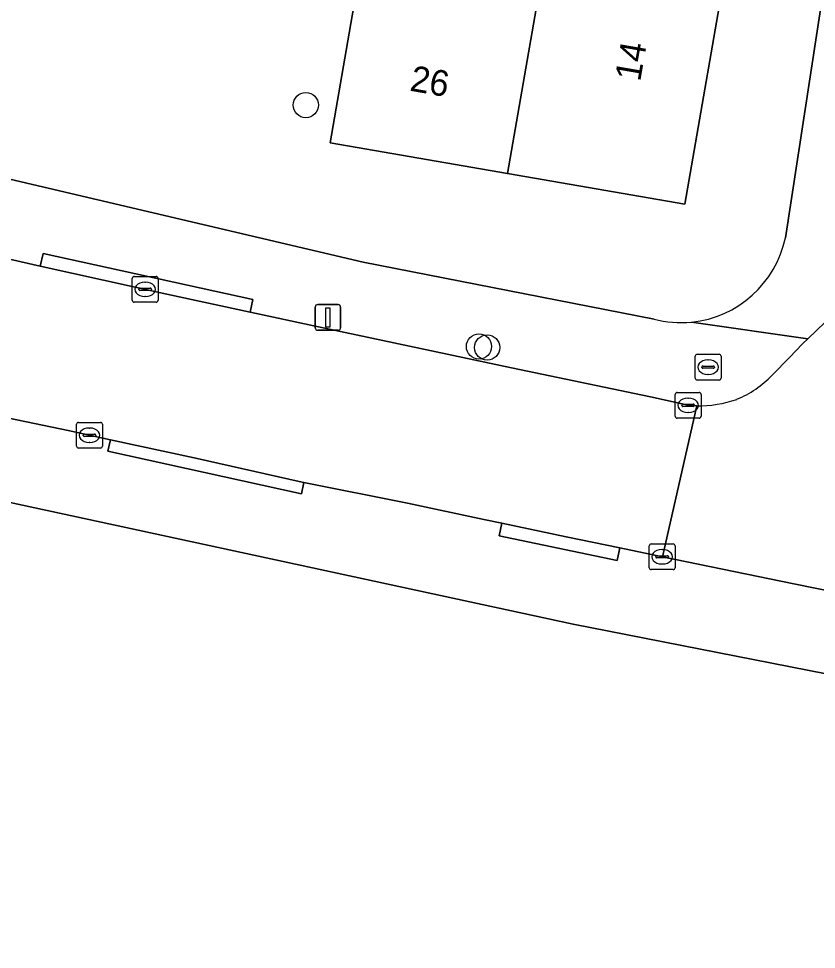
# Model space of a CAD drawing. Extents: x 161483 to 162250, y 379484 to 380833.
# Drawn here: x 162030.02 to 162061.02, y 380357.77 to 380393.94 of the extents above; entities that cross this region are included whole.
import ezdxf

# ---------------------------------------------------------------- set-up
doc = ezdxf.new("R2010")
doc.units = 0
for name, color, linetype in [('IMGEO_Boom', 7, 'Continuous'), ('IMGEO_Brandkraan', 7, 'Continuous'), ('IMGEO_Erf', 7, 'Continuous'), ('IMGEO_Kolk', 7, 'Continuous'), ('IMGEO_Lichtmast', 7, 'Continuous'), ('IMGEO_Pand', 7, 'Continuous'), ('IMGEO_Pand_nummerreeks', 7, 'Continuous'), ('IMGEO_Rijbaan_lokaal_open', 7, 'Continuous'), ('IMGEO_Voetpad_open', 7, 'Continuous')]:
    doc.layers.add(name, color=color, linetype=linetype)

msp = doc.modelspace()

# ---------------------------------------------------------------- linework, layer by layer
at = {"layer": 'IMGEO_Boom'}
for centre in [(162041.181, 380390.581), (162047.909, 380381.201), (162048.227, 380381.16)]:
    msp.add_circle(centre, 0.489, dxfattribs=at)
at = {"layer": 'IMGEO_Brandkraan'}
for p, q in [((162056.314, 380379.97), (162056.314, 380380.822)), ((162056.389, 380380.896), (162057.241, 380380.896)), ((162057.315, 380380.822), (162057.315, 380379.97)), ((162056.573, 380380.39), (162056.573, 380380.402)), ((162056.616, 380380.439), (162057.014, 380380.439)), ((162056.802, 380380.676), (162056.827, 380380.676)), ((162057.057, 380380.402), (162057.057, 380380.39)), ((162057.011, 380380.353), (162056.613, 380380.353)), ((162056.825, 380380.116), (162056.8, 380380.116)), ((162057.241, 380379.896), (162056.389, 380379.896))]:
    msp.add_line(p, q, dxfattribs=at)
for points in [[(162056.314, 380379.97), (162056.314, 380380.822)], [(162056.389, 380380.896), (162057.241, 380380.896)], [(162057.315, 380380.822), (162057.315, 380379.97)], [(162057.241, 380379.896), (162056.389, 380379.896)]]:
    msp.add_lwpolyline(points, dxfattribs=at)
for centre, radius, start, end in [((162056.391, 380380.82), 0.0765, 91.552, 178.448), ((162056.391, 380380.82), 0.0765, 91.552, 178.448), ((162057.239, 380380.82), 0.0765, 1.552, 88.448), ((162057.239, 380380.82), 0.0765, 1.552, 88.448), ((162056.613, 380380.399), 0.0403, 85.8775, 175.7526), ((162056.61, 380380.389), 0.0366, 178.938, 274.7102), ((162057.014, 380380.396), 0.043, 264.8664, 352.4533), ((162057.018, 380380.401), 0.0386, 1.7309, 96.639), ((162056.391, 380379.972), 0.0765, 181.552, 268.448), ((162056.391, 380379.972), 0.0765, 181.552, 268.448), ((162057.239, 380379.972), 0.0765, 271.552, 358.448), ((162057.239, 380379.972), 0.0765, 271.552, 358.448)]:
    msp.add_arc(centre, radius, start, end, dxfattribs=at)
for centre, major_axis, ratio, start_param, end_param in [((162056.801, 380380.396), (-0.387, 0.002), 0.722429, 4.712389, 7.853982), ((162056.826, 380380.396), (-0.39, 0.002), 0.717154, 1.570796, 4.712389)]:
    msp.add_ellipse(centre, major_axis=major_axis, ratio=ratio, start_param=start_param, end_param=end_param, dxfattribs=at)
at = {"layer": 'IMGEO_Erf'}
for points in [[(162078.957, 380365.04), (162051.567, 380370.414), (162025.006, 380376.148), (162000, 380382.025), (161995.099, 380383.252), (161959.315, 380392.214), (161910.21, 380403.651), (161910.18, 380403.657), (161870.617, 380411.917), (161833.133, 380419.277), (161827.383, 380420.325), (161803.575, 380424.662), (161764.511, 380431.266), (161690.732, 380442.772), (161684.352, 380443.733), (161658.891, 380447.568)], [(162059.815, 380385.425), (162063.237, 380407.751), (162064.494, 380415.945)], [(161997.399, 380395.311), (162000, 380394.69), (162043.415, 380384.478), (162054.712, 380382.262)]]:
    msp.add_lwpolyline(points, dxfattribs=at)
msp.add_lwpolyline([(162047.477, 380400.924), (162047.052, 380398.468), (162050.736, 380397.83), (162054.273, 380397.217), (162054.716, 380399.772), (162057.819, 380399.234), (162057.379, 380396.698), (162057.652, 380396.798), (162055.908, 380386.73), (162049.018, 380387.924), (162042.123, 380389.118), (162042.976, 380394.045), (162044.317, 380401.471)], close=True, dxfattribs=at)
for centre, radius, start, end in [((162055.757, 380386.274), 4.146, 275.6385, 348.1814), ((162055.759, 380386.291), 4.163, 255.4354, 275.5862)]:
    msp.add_arc(centre, radius, start, end, dxfattribs=at)
at = {"layer": 'IMGEO_Kolk'}
for p, q in [((162034.437, 380382.995), (162034.437, 380383.847)), ((162034.512, 380383.921), (162035.364, 380383.921)), ((162034.925, 380383.701), (162034.95, 380383.701)), ((162035.438, 380383.847), (162035.438, 380382.995)), ((162034.696, 380383.415), (162034.696, 380383.427)), ((162035.134, 380383.378), (162034.736, 380383.378)), ((162034.739, 380383.464), (162035.137, 380383.464)), ((162035.18, 380383.427), (162035.18, 380383.415)), ((162035.364, 380382.921), (162034.512, 380382.921)), ((162034.948, 380383.141), (162034.923, 380383.141)), ((162055.538, 380378.488), (162055.538, 380379.34)), ((162055.613, 380379.414), (162056.465, 380379.414)), ((162056.539, 380379.34), (162056.539, 380378.488)), ((162055.84, 380378.957), (162056.238, 380378.957)), ((162056.026, 380379.194), (162056.051, 380379.194)), ((162055.797, 380378.908), (162055.797, 380378.92)), ((162056.235, 380378.871), (162055.837, 380378.871)), ((162056.049, 380378.634), (162056.024, 380378.634)), ((162056.281, 380378.92), (162056.281, 380378.908)), ((162032.349, 380378.252), (162033.201, 380378.252)), ((162056.465, 380378.414), (162055.613, 380378.414)), ((162032.274, 380377.326), (162032.274, 380378.178)), ((162032.762, 380378.032), (162032.787, 380378.032)), ((162033.275, 380378.178), (162033.275, 380377.326)), ((162032.533, 380377.746), (162032.533, 380377.758)), ((162032.971, 380377.709), (162032.573, 380377.709)), ((162032.576, 380377.795), (162032.974, 380377.795)), ((162033.017, 380377.758), (162033.017, 380377.746)), ((162033.201, 380377.252), (162032.349, 380377.252)), ((162032.785, 380377.472), (162032.76, 380377.472)), ((162054.601, 380373.528), (162055.453, 380373.528)), ((162054.526, 380372.602), (162054.526, 380373.454)), ((162055.014, 380373.308), (162055.039, 380373.308)), ((162055.527, 380373.454), (162055.527, 380372.602)), ((162054.785, 380373.022), (162054.785, 380373.034)), ((162055.223, 380372.985), (162054.825, 380372.985)), ((162054.828, 380373.071), (162055.226, 380373.071)), ((162055.269, 380373.034), (162055.269, 380373.022)), ((162055.453, 380372.528), (162054.601, 380372.528)), ((162055.037, 380372.748), (162055.012, 380372.748))]:
    msp.add_line(p, q, dxfattribs=at)
for points in [[(162034.437, 380382.995), (162034.437, 380383.847)], [(162034.512, 380383.921), (162035.364, 380383.921)], [(162035.438, 380383.847), (162035.438, 380382.995)], [(162035.364, 380382.921), (162034.512, 380382.921)], [(162055.538, 380378.488), (162055.538, 380379.34)], [(162055.613, 380379.414), (162056.465, 380379.414)], [(162056.539, 380379.34), (162056.539, 380378.488)], [(162032.349, 380378.252), (162033.201, 380378.252)], [(162056.465, 380378.414), (162055.613, 380378.414)], [(162032.274, 380377.326), (162032.274, 380378.178)], [(162033.275, 380378.178), (162033.275, 380377.326)], [(162033.201, 380377.252), (162032.349, 380377.252)], [(162054.601, 380373.528), (162055.453, 380373.528)], [(162054.526, 380372.602), (162054.526, 380373.454)], [(162055.527, 380373.454), (162055.527, 380372.602)], [(162055.453, 380372.528), (162054.601, 380372.528)]]:
    msp.add_lwpolyline(points, dxfattribs=at)
for centre, radius, start, end in [((162034.514, 380383.845), 0.0765, 91.552, 178.448), ((162034.514, 380383.845), 0.0765, 91.552, 178.448), ((162035.362, 380383.845), 0.0765, 1.552, 88.448), ((162035.362, 380383.845), 0.0765, 1.552, 88.448), ((162034.736, 380383.424), 0.0403, 85.8775, 175.7526), ((162034.733, 380383.414), 0.0366, 178.938, 274.7102), ((162035.137, 380383.421), 0.043, 264.8664, 352.4533), ((162035.141, 380383.426), 0.0386, 1.7309, 96.639), ((162034.514, 380382.997), 0.0765, 181.552, 268.448), ((162034.514, 380382.997), 0.0765, 181.552, 268.448), ((162035.362, 380382.997), 0.0765, 271.552, 358.448), ((162035.362, 380382.997), 0.0765, 271.552, 358.448), ((162055.615, 380379.338), 0.0765, 91.552, 178.448), ((162055.615, 380379.338), 0.0765, 91.552, 178.448), ((162056.463, 380379.338), 0.0765, 1.552, 88.448), ((162056.463, 380379.338), 0.0765, 1.552, 88.448), ((162055.837, 380378.917), 0.0403, 85.8775, 175.7526), ((162056.242, 380378.919), 0.0386, 1.7309, 96.639), ((162055.834, 380378.907), 0.0366, 178.938, 274.7102), ((162056.238, 380378.914), 0.043, 264.8664, 352.4533), ((162032.351, 380378.176), 0.0765, 91.552, 178.448), ((162032.351, 380378.176), 0.0765, 91.552, 178.448), ((162033.199, 380378.176), 0.0765, 1.552, 88.448), ((162033.199, 380378.176), 0.0765, 1.552, 88.448), ((162055.615, 380378.49), 0.0765, 181.552, 268.448), ((162055.615, 380378.49), 0.0765, 181.552, 268.448), ((162056.463, 380378.49), 0.0765, 271.552, 358.448), ((162056.463, 380378.49), 0.0765, 271.552, 358.448), ((162032.573, 380377.755), 0.0403, 85.8775, 175.7526), ((162032.57, 380377.745), 0.0366, 178.938, 274.7102), ((162032.974, 380377.752), 0.043, 264.8664, 352.4533), ((162032.978, 380377.757), 0.0386, 1.7309, 96.639), ((162032.351, 380377.328), 0.0765, 181.552, 268.448), ((162032.351, 380377.328), 0.0765, 181.552, 268.448), ((162033.199, 380377.328), 0.0765, 271.552, 358.448), ((162033.199, 380377.328), 0.0765, 271.552, 358.448), ((162054.603, 380373.452), 0.0765, 91.552, 178.448), ((162054.603, 380373.452), 0.0765, 91.552, 178.448), ((162055.451, 380373.452), 0.0765, 1.552, 88.448), ((162055.451, 380373.452), 0.0765, 1.552, 88.448), ((162054.825, 380373.031), 0.0403, 85.8775, 175.7526), ((162054.822, 380373.021), 0.0366, 178.938, 274.7102), ((162055.226, 380373.028), 0.043, 264.8664, 352.4533), ((162055.23, 380373.033), 0.0386, 1.7309, 96.639), ((162054.603, 380372.604), 0.0765, 181.552, 268.448), ((162054.603, 380372.604), 0.0765, 181.552, 268.448), ((162055.451, 380372.604), 0.0765, 271.552, 358.448), ((162055.451, 380372.604), 0.0765, 271.552, 358.448)]:
    msp.add_arc(centre, radius, start, end, dxfattribs=at)
for centre, major_axis, ratio, start_param, end_param in [((162034.924, 380383.421), (-0.387, 0.002), 0.722429, 4.712389, 7.853982), ((162034.949, 380383.421), (-0.39, 0.002), 0.717154, 1.570796, 4.712389), ((162056.025, 380378.914), (-0.387, 0.002), 0.722429, 4.712389, 7.853982), ((162056.05, 380378.914), (-0.39, 0.002), 0.717154, 1.570796, 4.712389), ((162032.761, 380377.752), (-0.387, 0.002), 0.722429, 4.712389, 7.853982), ((162032.786, 380377.752), (-0.39, 0.002), 0.717154, 1.570796, 4.712389), ((162055.013, 380373.028), (-0.387, 0.002), 0.722429, 4.712389, 7.853982), ((162055.038, 380373.028), (-0.39, 0.002), 0.717154, 1.570796, 4.712389)]:
    msp.add_ellipse(centre, major_axis=major_axis, ratio=ratio, start_param=start_param, end_param=end_param, dxfattribs=at)
at = {"layer": 'IMGEO_Lichtmast'}
for p, q in [((162041.544, 380381.931), (162041.544, 380382.731)), ((162041.544, 380382.731), (162041.544, 380381.931)), ((162041.644, 380382.831), (162042.434, 380382.831)), ((162042.434, 380382.831), (162041.644, 380382.831)), ((162042.534, 380382.731), (162042.534, 380381.931)), ((162042.534, 380381.931), (162042.534, 380382.731)), ((162042.434, 380381.831), (162041.644, 380381.831)), ((162041.644, 380381.831), (162042.434, 380381.831))]:
    msp.add_line(p, q, dxfattribs=at)
msp.add_lwpolyline([(162041.964, 380382.706), (162042.114, 380382.706), (162042.114, 380381.956), (162041.964, 380381.956), (162041.964, 380382.706)], dxfattribs=at)
for centre, start, end in [((162041.644, 380382.731), 90, 180), ((162041.644, 380382.731), 90, 180), ((162042.434, 380382.731), 0, 90), ((162042.434, 380382.731), 360, 90), ((162041.644, 380381.931), 180, 270), ((162041.644, 380381.931), 180, 270), ((162042.434, 380381.931), 270, 0), ((162042.434, 380381.931), 270, 0)]:
    msp.add_arc(centre, 0.1, start, end, dxfattribs=at)
at = {"layer": 'IMGEO_Pand'}
for points in [[(162050.736, 380397.83), (162047.052, 380398.468), (162047.477, 380400.924), (162044.317, 380401.471), (162042.976, 380394.045), (162042.123, 380389.118), (162049.018, 380387.924)], [(162050.736, 380397.83), (162049.018, 380387.924), (162055.908, 380386.73), (162057.652, 380396.798), (162057.379, 380396.698), (162057.819, 380399.234), (162054.716, 380399.772), (162054.273, 380397.217)]]:
    msp.add_lwpolyline(points, close=True, dxfattribs=at)
at = {"layer": 'IMGEO_Rijbaan_lokaal_open'}
for points in [[(162028.321, 380378.69), (162031.94, 380377.933), (162033.585, 380377.579), (162036.838, 380376.878), (162041.037, 380375.932), (162041.104, 380375.919), (162045.126, 380375.116), (162048.095, 380374.479), (162048.794, 380374.332), (162051.303, 380373.802), (162053.385, 380373.371), (162055.046, 380373.026), (162056.369, 380378.897), (162056.035, 380378.914), (162054.575, 380379.243), (162049.177, 380380.368), (162041.67, 380381.97), (162039.015, 380382.54), (162035.782, 380383.235), (162030.861, 380384.328), (162029.194, 380384.698)], [(162061.358, 380382.14), (162060.684, 380381.502), (162060.48, 380381.31), (162059.97, 380380.777), (162059.299, 380380.082)], [(162056.369, 380378.897), (162055.046, 380373.026), (162060.14, 380371.971), (162066.448, 380370.697), (162070.637, 380369.921), (162075.065, 380369.065), (162079.523, 380368.219), (162082.872, 380367.572), (162083.626, 380367.44), (162084.692, 380373.529), (162084.48, 380373.56), (162083.358, 380374.094), (162082.753, 380374.564), (162081.183, 380376.687)]]:
    msp.add_lwpolyline(points, dxfattribs=at)
for centre, radius, start, end in [((162056.369, 380382.903), 4.067, 292.5726, 316.092), ((162056.437, 380383.471), 4.575, 269.1493, 289.0485)]:
    msp.add_arc(centre, radius, start, end, dxfattribs=at)
at = {"layer": 'IMGEO_Voetpad_open'}
for points in [[(162054.712, 380382.262), (162043.415, 380384.478), (162000, 380394.69), (161997.399, 380395.311), (161994.606, 380396.016), (161991.274, 380396.858), (161985.423, 380398.353), (161980.058, 380399.699), (161947.471, 380407.585)], [(162063.751, 380395.006), (162064.286, 380398.375), (162064.592, 380399.914), (162065.773, 380407.399), (162063.237, 380407.751), (162059.815, 380385.425)], [(161910.21, 380403.651), (161959.315, 380392.214), (161995.099, 380383.252), (162000, 380382.025), (162025.006, 380376.148), (162051.567, 380370.414), (162078.957, 380365.04), (162101.438, 380361.321), (162124.747, 380358.414), (162143.228, 380356.612), (162167.435, 380355.075), (162177.85, 380354.254), (162194.98, 380353.343), (162198.701, 380353.085), (162204.142, 380352.708), (162204.216, 380353.696)], [(161983.252, 380396.299), (161992.583, 380393.924), (161992.46, 380393.44), (161995.413, 380392.705), (161996.835, 380392.354), (162000, 380391.572), (162004.962, 380390.345), (162009.394, 380389.294), (162009.508, 380389.78), (162014.444, 380388.615), (162014.33, 380388.129), (162022.326, 380386.252), (162029.194, 380384.698), (162030.861, 380384.328), (162030.968, 380384.816), (162039.122, 380383.028), (162039.015, 380382.54), (162041.67, 380381.97), (162049.177, 380380.368), (162054.575, 380379.243), (162056.035, 380378.914), (162056.369, 380378.897)], [(162059.299, 380380.082), (162059.97, 380380.777), (162060.48, 380381.31), (162060.684, 380381.502), (162056.164, 380382.148)], [(162056.164, 380382.148), (162060.684, 380381.502), (162061.358, 380382.14)], [(162079.523, 380368.219), (162075.065, 380369.065), (162070.637, 380369.921), (162066.448, 380370.697), (162060.14, 380371.971), (162055.046, 380373.026), (162053.385, 380373.371), (162053.283, 380372.881), (162048.692, 380373.843), (162048.794, 380374.332), (162048.095, 380374.479), (162045.126, 380375.116), (162041.104, 380375.919), (162041.006, 380375.478), (162033.487, 380377.139), (162033.585, 380377.579), (162031.94, 380377.933), (162028.321, 380378.69)]]:
    msp.add_lwpolyline(points, dxfattribs=at)
for points in [[(162039.015, 380382.54), (162039.122, 380383.028), (162030.968, 380384.816), (162030.861, 380384.328), (162035.782, 380383.235)], [(162041.104, 380375.919), (162041.037, 380375.932), (162036.838, 380376.878), (162033.585, 380377.579), (162033.487, 380377.139), (162041.006, 380375.478)], [(162053.385, 380373.371), (162051.303, 380373.802), (162048.794, 380374.332), (162048.692, 380373.843), (162053.283, 380372.881)]]:
    msp.add_lwpolyline(points, close=True, dxfattribs=at)
for centre, radius, start, end in [((162055.757, 380386.274), 4.146, 275.6385, 348.1814), ((162055.759, 380386.291), 4.163, 255.4354, 275.5862), ((162056.369, 380382.903), 4.067, 292.5726, 316.092), ((162056.437, 380383.471), 4.575, 269.1493, 289.0485)]:
    msp.add_arc(centre, radius, start, end, dxfattribs=at)

# ---------------------------------------------------------------- texts
at = {"layer": 'IMGEO_Pand_nummerreeks'}
for s, rotation, p in [('14', 80.1726, (162054.172, 380391.47)), ('26', 350.1836, (162045.186, 380391.145))]:
    msp.add_text(s, height=1, rotation=rotation, dxfattribs=at).set_placement(p)

doc.saveas('drawing.dxf')
